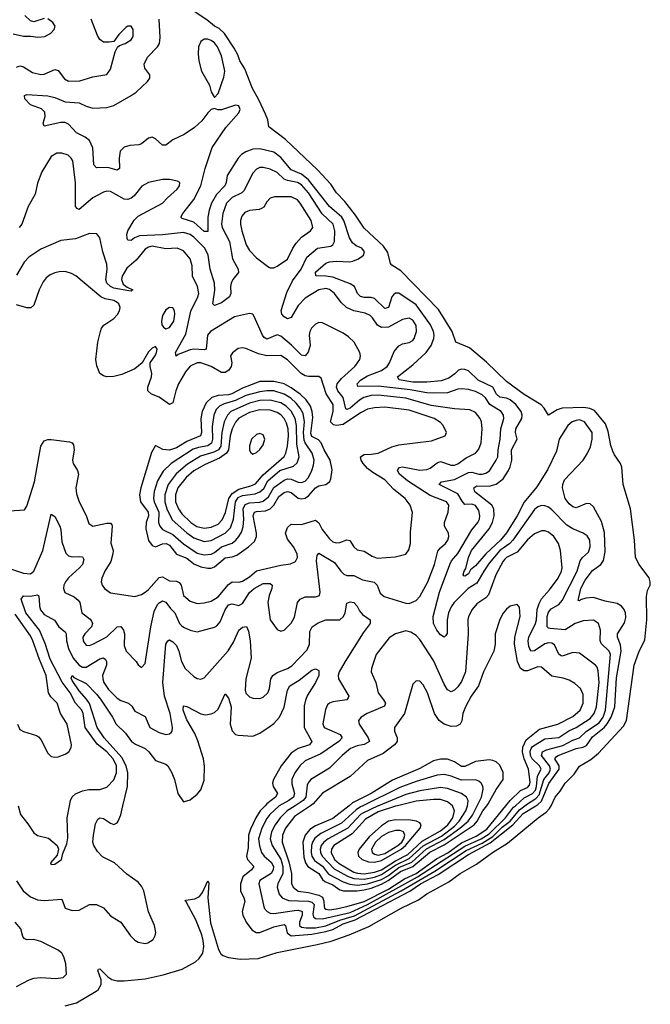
# Model space of a CAD drawing. Header units: inches. Extents: x 1550315 to 1685896, y 510706 to 640504.
# Tile 426 of 452: x 1682268 to 1685896, y 588856 to 594527. Entities that reach past the tile are written whole.
import ezdxf

# ---------------------------------------------------------------- set-up
doc = ezdxf.new("R2010")
doc.units = ezdxf.units.IN
doc.header["$MEASUREMENT"] = 0
doc.layers.add('B6588', color=7, linetype='Continuous')
doc.layers.add('B6589', color=7, linetype='Continuous')

msp = doc.modelspace()

# ---------------------------------------------------------------- linework, layer by layer
at = {"layer": 'B6588', "color": 5}
for points, elevation in [([(1682250, 589566.7), (1682287.9, 589510), (1682330, 589474.8), (1682370, 589458.6), (1682410, 589453.9), (1682510, 589461.5), (1682530.1, 589410.1), (1682570, 589397.2), (1682610, 589398.5), (1682670, 589431.9), (1682710, 589431.9), (1682750, 589410.8), (1682790, 589366.4), (1682850.3, 589330), (1682905.8, 589250), (1682930, 589225.2), (1682950, 589213.1), (1682990, 589205.5), (1683005.2, 589210), (1683036.9, 589230), (1683048.2, 589251.8), (1683051.1, 589270), (1683043.5, 589310), (1683009.2, 589389.2), (1682983.2, 589510), (1682970, 589537.3), (1682950, 589560.3), (1682885.3, 589605.3), (1682813.1, 589670), (1682745.7, 589705.7), (1682716.3, 589736.2), (1682694.6, 589770), (1682689.3, 589790), (1682692.2, 589830), (1682704.3, 589895.7), (1682717.7, 589922.3), (1682730, 589930.2), (1682750, 589925.8), (1682790, 589899), (1682810, 589891.8), (1682830, 589901.8), (1682835.3, 589910), (1682850, 589947), (1682862.5, 590000)], 320), ([(1682260.1, 590000), (1682273.1, 589950), (1682316, 589896), (1682350, 589843.1), (1682370, 589828.9), (1682433.6, 589813.6), (1682484, 589770), (1682491.3, 589750), (1682484.5, 589715.5), (1682446, 589670), (1682450, 589662), (1682470, 589664), (1682508.7, 589690), (1682516, 589724), (1682540.5, 589779.5), (1682544.9, 589815.1), (1682542, 589930), (1682554.4, 590000)], 340), ([(1682530, 588847.8), (1682595.2, 588864.8), (1682708.7, 588931.3), (1682719.6, 588940.4), (1682737.8, 588970), (1682736.7, 588996.7), (1682717.6, 589050), (1682721.4, 589058.5), (1682730, 589059.5), (1682775.3, 589015.3), (1682798.8, 588998.8), (1682830, 588990.5), (1682870, 588991.6), (1682990, 589003.6), (1683094.5, 589025.5), (1683202.2, 589057.8), (1683279.7, 589100.3), (1683300.9, 589119.1), (1683321.4, 589150), (1683327.6, 589190), (1683324.3, 589224.3), (1683316.2, 589256.2), (1683282.6, 589342.6), (1683226, 589446), (1683219.7, 589450), (1683223.6, 589456.4), (1683276.6, 589463.4), (1683302.3, 589477.7), (1683319.3, 589500.7), (1683350, 589567.7), (1683356.4, 589556.4), (1683350.1, 589470), (1683365.4, 589325.4), (1683411.9, 589171.9), (1683426.4, 589146.4), (1683437.1, 589137.1), (1683470, 589125.1), (1683536.1, 589116.1), (1683641, 589119), (1683750, 589155.4), (1683979.6, 589200.4), (1684059.4, 589220.6), (1684163.1, 589256.9), (1684276.6, 589303.4), (1684463.6, 589410), (1684562.7, 589457.3), (1684610, 589492.2), (1684737.6, 589562.4), (1684802.9, 589610), (1684896.1, 589663.9), (1684988.1, 589730), (1685075.1, 589784.9), (1685252, 589930), (1685297.7, 589962.3), (1685317.1, 589982.9), (1685325.6, 590000)], 280), ([(1683680.4, 590000), (1683651.5, 589970), (1683626.9, 589930), (1683596.1, 589863.9), (1683584.2, 589830), (1683583.1, 589756.9), (1683573, 589710), (1683579.8, 589690), (1683615.3, 589650), (1683601.7, 589630), (1683553, 589590), (1683538.8, 589550), (1683539.3, 589510), (1683558.5, 589470), (1683563.3, 589450), (1683548.3, 589390), (1683552, 589370), (1683571.5, 589330), (1683604.2, 589284.2), (1683629, 589269), (1683650, 589269.5), (1683730, 589302.9), (1683790, 589315.7), (1683798.2, 589310), (1683806.9, 589266.9), (1683830.6, 589250.6), (1683950, 589260.3), (1684030, 589275.2), (1684070, 589287.9), (1684130, 589319.6), (1684197.8, 589342.3), (1684512.5, 589507.5), (1684574.9, 589550), (1684676.4, 589603.6), (1684850, 589719.3), (1684974.5, 589785.5), (1685106.3, 589890), (1685165.4, 589954.6), (1685238.3, 590000)], 320), ([(1683761.8, 590000), (1683760.6, 589999.4), (1683706.7, 589950), (1683690, 589926.9), (1683661.6, 589870), (1683642.8, 589810), (1683648.2, 589768.2), (1683660.3, 589730), (1683674.8, 589710), (1683715.7, 589675.7), (1683728.8, 589650), (1683727.2, 589630), (1683715.4, 589610), (1683650.2, 589570), (1683644.4, 589550), (1683675.1, 589410), (1683691.5, 589390), (1683710, 589381.8), (1683730, 589379.9), (1683850, 589397), (1683870, 589398.3), (1683890, 589393), (1683893.7, 589390), (1683893.2, 589370), (1683877.7, 589330), (1683878.5, 589310), (1683890, 589301.1), (1683915.9, 589295.9), (1683970, 589296.6), (1684030, 589307.2), (1684110, 589341.5), (1684193.8, 589366.2), (1684463.1, 589510), (1684656.4, 589623.6), (1684837.6, 589742.4), (1684930, 589785), (1684990, 589822.9), (1685044.4, 589875.6), (1685090, 589910), (1685144.1, 589975.9), (1685175.1, 590000)], 340), ([(1683853.6, 590000), (1683807.2, 589970), (1683766.6, 589930), (1683737.7, 589890), (1683717.8, 589850), (1683710.1, 589810), (1683720.1, 589770), (1683771.4, 589691.4), (1683781.4, 589650), (1683781.7, 589610), (1683753.1, 589550), (1683749.6, 589530), (1683761.6, 589490), (1683779, 589470), (1683814.2, 589454.2), (1683930, 589450), (1683950, 589445.2), (1683962.8, 589430), (1683955.4, 589375.4), (1683959.6, 589359.7), (1683970, 589349.4), (1684010, 589347.8), (1684170, 589385.2), (1684270, 589431.6), (1684557, 589590), (1684830, 589767.5), (1684923.6, 589810), (1684970, 589837.9), (1685064.2, 589930), (1685110, 589991.1), (1685120, 590000)], 360), ([(1683941.7, 590000), (1683850, 589937.2), (1683797.6, 589870), (1683779.6, 589830), (1683779.3, 589790), (1683817.4, 589677.4), (1683831.2, 589610), (1683832.8, 589552.8), (1683842.3, 589530), (1683870, 589508.3), (1683930, 589499.6), (1683990, 589483.8), (1684010, 589473), (1684017.9, 589450), (1684019.4, 589419.4), (1684022.3, 589410), (1684030, 589404.4), (1684050, 589400.6), (1684090, 589406.2), (1684150, 589418.8), (1684250, 589448.7), (1684390, 589519.3), (1684481.7, 589578.3), (1684550.1, 589609.9), (1684666.2, 589693.8), (1684730.9, 589729.1), (1684810, 589785.2), (1684895, 589825), (1684955.9, 589864.1), (1685065.9, 590000)], 380), ([(1684163.7, 590000), (1684070, 589926.4), (1683970, 589884.3), (1683937.9, 589862.1), (1683910.4, 589830), (1683896.9, 589790), (1683902.9, 589702.9), (1683911.8, 589671.8), (1683925.3, 589650), (1683990, 589610.4), (1684010, 589575.7), (1684023.7, 589563.7), (1684070, 589543.3), (1684110, 589515.4), (1684130.5, 589510.5), (1684210, 589509.7), (1684250, 589514.7), (1684290, 589525.8), (1684350, 589547.9), (1684388.3, 589568.3), (1684459.4, 589620.6), (1684530.6, 589650), (1684628, 589732), (1684710, 589775.1), (1684883.3, 589890), (1684900.8, 589910), (1684932.4, 589970), (1684955.4, 590000)], 420), ([(1684243.2, 590000), (1684230, 589993.5), (1684204.1, 589975.9), (1684120.7, 589899.3), (1684000.3, 589839.7), (1683966.5, 589813.5), (1683952.4, 589790), (1683947, 589770), (1683945.5, 589730), (1683949.5, 589709.5), (1683964.7, 589684.7), (1684011.4, 589651.4), (1684045.7, 589605.7), (1684130, 589560.8), (1684168.1, 589548.1), (1684210, 589542.9), (1684270, 589549.7), (1684350, 589574.5), (1684390, 589597.5), (1684450, 589643.1), (1684524.8, 589675.2), (1684609, 589751), (1684710, 589804.7), (1684800.5, 589870), (1684847.9, 589910), (1684874, 589946), (1684900.3, 590000)], 440), ([(1684332.9, 590000), (1684330, 589998.8), (1684242.1, 589957.9), (1684230, 589949.9), (1684156.5, 589870), (1684043, 589810), (1684018.6, 589790), (1684003.6, 589770), (1683997.1, 589750), (1683998.3, 589730), (1684008.8, 589710), (1684076.9, 589636.9), (1684154.5, 589594.5), (1684190, 589581), (1684250, 589577.6), (1684310, 589588.6), (1684350, 589602.8), (1684430, 589658.1), (1684510, 589695.7), (1684590.3, 589769.7), (1684695, 589825), (1684770, 589882.9), (1684795.9, 589910), (1684835.2, 589970), (1684844.4, 590000)], 460), ([(1684442.5, 590000), (1684430, 589997), (1684330, 589965), (1684258.5, 589921.5), (1684181.9, 589838.1), (1684075.7, 589770), (1684062.8, 589750), (1684060.1, 589730), (1684080.4, 589690), (1684106.9, 589666.9), (1684190, 589618), (1684211.2, 589611.2), (1684250, 589608.5), (1684310, 589616.7), (1684350, 589631.5), (1684430, 589683.1), (1684501.2, 589718.8), (1684584, 589796), (1684690, 589854.8), (1684730.7, 589890), (1684761.1, 589930), (1684769.9, 589970), (1684759.2, 589999.2), (1684758.1, 590000)], 480), ([(1682250, 588958.6), (1682322.4, 588997.6), (1682350, 589007.1), (1682390, 589010.2), (1682475.6, 589004.4), (1682519, 589010), (1682538.4, 589030), (1682533.6, 589090), (1682522.6, 589130), (1682510.9, 589150), (1682490, 589168.4), (1682390, 589218.6), (1682350, 589228.5), (1682310, 589227.7), (1682294.4, 589234.4), (1682286.1, 589246.1), (1682274.7, 589290), (1682242.9, 589330)], 320)]:
    msp.add_lwpolyline(points, dxfattribs=dict(at, elevation=elevation))
for points, elevation in [([(1684430, 589918.1), (1684390, 589910.9), (1684350, 589883.9), (1684279.5, 589820.5), (1684221, 589750), (1684213.4, 589730), (1684218.3, 589710), (1684238.3, 589690), (1684276, 589676), (1684310, 589674.2), (1684350, 589684.8), (1684463.8, 589750), (1684488.6, 589770), (1684572.9, 589870), (1684578, 589890), (1684570, 589901), (1684551.6, 589911.6), (1684516.1, 589916.1)], 520), ([(1684430, 589857.6), (1684390, 589846.2), (1684350, 589822.2), (1684315.9, 589790), (1684293.3, 589750), (1684296.8, 589730), (1684310, 589720.3), (1684330, 589716), (1684370, 589725.5), (1684443.2, 589770), (1684466.1, 589790), (1684478.7, 589810), (1684484.6, 589830), (1684475.9, 589850), (1684456.6, 589856.6)], 540)]:
    msp.add_lwpolyline(points, close=True, dxfattribs=dict(at, elevation=elevation))
at = {"layer": 'B6589', "color": 5}
for points, elevation in [([(1685325.6, 590000), (1685350, 590049.5), (1685377.2, 590082.7), (1685406.4, 590130), (1685457.5, 590182.5), (1685490, 590227), (1685553.7, 590266.3), (1685597.6, 590302.4), (1685741.7, 590458.3), (1685760.3, 590490), (1685804.3, 590810), (1685830, 590883.5), (1685865.5, 590954.5), (1685876.1, 591070), (1685874.8, 591205.2), (1685880.6, 591239.4), (1685895.1, 591270), (1685896.3, 591290), (1685890, 591312.3), (1685830, 591391.8), (1685810.8, 591430.8), (1685804.9, 591530), (1685782.4, 591710), (1685740.7, 591850), (1685732.6, 591950), (1685724.7, 591970), (1685690, 592019.7), (1685680.8, 592040.8), (1685670, 592073.6), (1685654.7, 592154.7), (1685638.6, 592198.6), (1685576.3, 592276.3), (1685547.8, 592287.8), (1685513.9, 592293.9), (1685390, 592289.3), (1685360, 592280), (1685310, 592249.7), (1685285.4, 592290), (1685268.1, 592308.1), (1685170, 592369), (1685070, 592442.2), (1684954.7, 592554.7), (1684857.1, 592637.1), (1684777.4, 592670), (1684757.3, 592730), (1684678.3, 592858.3), (1684460.8, 593080.8), (1684410, 593113.2), (1684402.5, 593122.5), (1684385.4, 593185.4), (1684362.2, 593222.3), (1684250, 593326.9), (1684200.8, 593400.8), (1684139, 593479), (1684091.4, 593530), (1684058.5, 593578.5), (1683981.5, 593661.5), (1683797.3, 593837.3), (1683701.4, 593910), (1683696, 593950), (1683682.8, 593982.8), (1683645.1, 594065.1), (1683607.6, 594130), (1683563.3, 594243.3), (1683535.1, 594290), (1683523.7, 594323.7), (1683502.5, 594362.5), (1683447.4, 594447.4), (1683416.1, 594476.1), (1683388.9, 594490), (1683345.6, 594525.6), (1683250, 594589.2)], 280), ([(1682230, 594444.9), (1682290, 594431.5), (1682332.2, 594432.2), (1682373.1, 594426.9), (1682413.2, 594430), (1682446.6, 594450), (1682466.6, 594470), (1682472, 594490), (1682459.3, 594510), (1682430, 594531.5)], 360), ([(1682250, 594253.2), (1682270, 594261.5), (1682290, 594256), (1682342.5, 594222.5), (1682390, 594210.9), (1682410, 594212.7), (1682470, 594239.3), (1682490, 594234), (1682525.2, 594185.2), (1682550, 594171.9), (1682614.4, 594174.4), (1682690, 594197.6), (1682770, 594210.7), (1682790, 594241), (1682818, 594342), (1682831.3, 594368.7), (1682841.6, 594378.4), (1682876, 594390), (1682909.4, 594410), (1682920.5, 594430), (1682920.9, 594470), (1682910, 594489), (1682890, 594489.2), (1682878.5, 594481.5), (1682838.8, 594441.2), (1682810, 594402), (1682783.5, 594396.5), (1682750, 594398), (1682730, 594413.2), (1682716.1, 594436.1), (1682678.8, 594530)], 340), ([(1685238.3, 590000), (1685250, 590007.3), (1685270, 590025.3), (1685312.1, 590127.9), (1685372.7, 590210), (1685371.4, 590230), (1685347.6, 590270), (1685357.1, 590282.9), (1685365.7, 590290), (1685470, 590328.6), (1685510, 590336.5), (1685530, 590346.8), (1685563.6, 590396.4), (1685631.4, 590450), (1685649, 590471), (1685671.2, 590510), (1685692.7, 590570), (1685702.9, 590737.1), (1685728.9, 590890), (1685725.7, 590925.7), (1685707.2, 590970), (1685708.2, 590990), (1685747.7, 591052.3), (1685755.4, 591084.6), (1685754.5, 591110), (1685746.9, 591130), (1685730.5, 591150), (1685705, 591165), (1685637.2, 591177.2), (1685570, 591198.6), (1685524.8, 591195.2), (1685494.6, 591185.4), (1685490, 591178.9), (1685482.2, 591182.2), (1685495.9, 591250), (1685521.6, 591298.4), (1685564.7, 591355.3), (1685610.9, 591389.1), (1685627.2, 591412.8), (1685637.1, 591462.9), (1685633.7, 591573.7), (1685616.2, 591636.2), (1685570, 591722), (1685550, 591738), (1685530, 591740.3), (1685470, 591715.4), (1685450, 591721), (1685430, 591737.5), (1685407.1, 591770), (1685391, 591830), (1685392.3, 591850), (1685403.7, 591876.3), (1685509.9, 591990), (1685533.8, 592026.2), (1685552.5, 592067.5), (1685562.1, 592110), (1685561, 592150), (1685517.2, 592210), (1685490, 592222.4), (1685470, 592219), (1685447.1, 592210), (1685422.3, 592190), (1685371.9, 592110), (1685357.3, 592042.7), (1685305.1, 591934.9), (1685242.9, 591837.1), (1685170, 591748.3), (1685129.5, 591670), (1685070, 591571.6), (1685035, 591530), (1684949.5, 591450.5), (1684890, 591381.5), (1684861.8, 591358.2), (1684850, 591335.1), (1684830, 591321.8), (1684824.1, 591324.1), (1684820.4, 591330), (1684825.2, 591350), (1684834.7, 591365.3), (1684850.7, 591430), (1684868.4, 591470), (1684970, 591595), (1684989.3, 591630), (1684997.9, 591670), (1684995.3, 591710), (1684984.5, 591730), (1684887, 591807), (1684880.2, 591830), (1684898.6, 591841.4), (1684970, 591840.1), (1685010, 591851.7), (1685050, 591881.6), (1685079.7, 591930), (1685090, 591951.3), (1685099.8, 591990), (1685098.7, 592050), (1685131.3, 592110), (1685120.8, 592150), (1685122, 592170), (1685157.9, 592230), (1685159.3, 592250), (1685153.4, 592270), (1685122.2, 592310), (1685090, 592337.5), (1685070, 592346.9), (1685030, 592352), (1685010.7, 592370.7), (1684989.9, 592410), (1684906.8, 592450), (1684850, 592504), (1684830, 592513), (1684810, 592514.3), (1684792.1, 592507.9), (1684772.7, 592487.3), (1684737.6, 592462.4), (1684693, 592447), (1684610, 592439.8), (1684530, 592438.8), (1684451.9, 592451.9), (1684442.9, 592470), (1684530, 592539.9), (1684607.8, 592610), (1684636.1, 592650), (1684651.6, 592690), (1684652.8, 592710), (1684649.9, 592730), (1684630.9, 592770), (1684550, 592883.9), (1684450, 592951.1), (1684430, 592952), (1684418.5, 592941.5), (1684409.5, 592930.5), (1684390.3, 592869.7), (1684370, 592863.1), (1684310, 592920.1), (1684290, 592926.3), (1684250, 592926.7), (1684230, 592931.9), (1684212.3, 592950), (1684194.8, 592990), (1684170, 593004.7), (1684070, 593042.9), (1684030, 593049.4), (1683971.2, 593051.2), (1683970, 593072.9), (1684030, 593125.1), (1684050, 593132.2), (1684090, 593135.5), (1684168.5, 593131.5), (1684184.4, 593135.6), (1684216.8, 593150), (1684246.8, 593170), (1684252.6, 593190), (1684236.5, 593210), (1684204.8, 593224.8), (1684182.4, 593242.4), (1684165.3, 593270), (1684133.6, 593370), (1684121.3, 593390), (1684050.8, 593450.8), (1683930, 593604), (1683890, 593636.1), (1683830, 593661.5), (1683770, 593733.1), (1683730, 593763.4), (1683650, 593782.1), (1683610, 593780.1), (1683570, 593765.8), (1683544.8, 593750), (1683525.2, 593730), (1683461.1, 593630), (1683455.9, 593590), (1683447.9, 593570), (1683399.7, 593520.3), (1683372, 593470), (1683358.4, 593430), (1683351.2, 593390), (1683350, 593307.6), (1683330, 593306.4), (1683270, 593360.6), (1683202.5, 593382.5), (1683196, 593390), (1683207, 593410), (1683269.7, 593490.3), (1683310.4, 593569.6), (1683336.3, 593670), (1683375.7, 593790), (1683454.9, 593905.1), (1683529.7, 593990), (1683536.8, 594010), (1683529.4, 594030), (1683510, 594034.7), (1683430, 594008.1), (1683407.8, 594007.8), (1683390, 594014.5), (1683370, 594009.6), (1683350, 593989.7), (1683316.5, 593943.5), (1683274.8, 593905.2), (1683213.8, 593866.2), (1683150, 593835), (1683110, 593803.8), (1683090, 593803.1), (1683050, 593840.5), (1683030, 593850.9), (1683010, 593844.8), (1682970, 593811.9), (1682954.6, 593805.4), (1682901.4, 593801.4), (1682870, 593791.8), (1682847.3, 593770), (1682840.5, 593730), (1682842, 593670), (1682830, 593661), (1682775, 593675), (1682710, 593672.7), (1682695.4, 593690), (1682689, 593789), (1682669, 593830), (1682644.4, 593850), (1682595.7, 593875.7), (1682550, 593925), (1682530, 593934.4), (1682505, 593935), (1682410, 593913.3), (1682402.6, 593930), (1682415.4, 593970), (1682413.7, 593993.7), (1682393.3, 594013.3), (1682330, 594035.9), (1682298.7, 594070), (1682296.2, 594090), (1682310, 594096.5), (1682430, 594087.8), (1682470, 594078.6), (1682530, 594054), (1682610, 594047.2), (1682650, 594028.5), (1682690, 594018), (1682770, 594021.2), (1682810, 594031.7), (1682910, 594090.1), (1682938, 594110), (1683003.5, 594170), (1683016.8, 594190), (1683017.6, 594210), (1682988.1, 594248.1), (1682985.4, 594270), (1683004.5, 594310), (1683062, 594370), (1683073.1, 594390), (1683075.9, 594424.1), (1683071.1, 594530)], 320), ([(1682410, 594532.8), (1682350, 594514), (1682330, 594519.6), (1682297.4, 594550)], 360), ([(1685175.1, 590000), (1685190, 590011.6), (1685238.6, 590041.4), (1685257.1, 590062.9), (1685283.3, 590150), (1685315.5, 590190), (1685322.2, 590210), (1685317.4, 590230), (1685270.3, 590290), (1685275.8, 590310), (1685298.9, 590321.1), (1685393.2, 590346.8), (1685450, 590378), (1685490, 590391.2), (1685530.3, 590430), (1685602, 590478), (1685624.3, 590510), (1685639.3, 590550), (1685667.7, 590870), (1685660.5, 590890), (1685613.6, 590933.6), (1685608.1, 590951.9), (1685609.8, 591010), (1685597.7, 591050), (1685570, 591068.4), (1685510, 591064.8), (1685463.6, 591050), (1685406.7, 591013.3), (1685320.5, 591020.5), (1685310, 591022.8), (1685303.2, 591030), (1685302.9, 591090), (1685310, 591114.3), (1685326.1, 591133.9), (1685370, 591159.3), (1685390, 591181.2), (1685475.7, 591350), (1685492, 591410), (1685505.7, 591430), (1685539.9, 591460.1), (1685551.4, 591491.4), (1685548.2, 591530), (1685534.1, 591554.1), (1685509.9, 591569.9), (1685450, 591594.9), (1685416.5, 591616.5), (1685330, 591703.7), (1685310, 591718.6), (1685290, 591727.4), (1685270, 591729.1), (1685250, 591721.3), (1685230, 591705.8), (1685106.1, 591530), (1685087.5, 591510), (1685030, 591469), (1684970, 591396.4), (1684938, 591350), (1684899.2, 591280.8), (1684849.1, 591250), (1684767.7, 591170), (1684750, 591145.5), (1684734.9, 591110), (1684727.2, 591070), (1684727.8, 590992.3), (1684720.7, 590979.3), (1684710, 590971.5), (1684690, 590983.5), (1684667.9, 591010), (1684648.7, 591050), (1684646.5, 591090), (1684684.4, 591230), (1684742.2, 591390), (1684751.7, 591410), (1684790, 591451.5), (1684870, 591589.4), (1684905, 591630), (1684914.4, 591650), (1684916.2, 591670), (1684910, 591699.1), (1684890, 591729.1), (1684870, 591736.4), (1684830, 591734.9), (1684813.3, 591753.3), (1684790, 591796.7), (1684681.1, 591850), (1684694.5, 591865.5), (1684770, 591878.3), (1684850, 591918.1), (1684870, 591920.8), (1684910, 591908.9), (1684930, 591908.8), (1684950, 591914.4), (1684970.6, 591929.4), (1685010.5, 591990), (1685018.7, 592010), (1685021.5, 592050), (1685033.4, 592110), (1685036.3, 592170), (1685054.1, 592230), (1685051.9, 592250), (1685037.8, 592270), (1684974, 592310), (1684948.3, 592348.3), (1684930, 592366.5), (1684890, 592384.8), (1684850, 592396.6), (1684810, 592401.3), (1684790, 592399), (1684730, 592377), (1684650, 592375.2), (1684610, 592378.1), (1684515.5, 592395.5), (1684330, 592416), (1684214.5, 592414.5), (1684209, 592430), (1684230, 592451.6), (1684270, 592475), (1684350, 592506.8), (1684382, 592530), (1684395.2, 592550), (1684423.3, 592616.7), (1684450, 592648.9), (1684470, 592659.6), (1684510, 592666.9), (1684530, 592678.9), (1684538.7, 592690), (1684552.2, 592730), (1684550, 592765.2), (1684530, 592796.8), (1684510, 592807.4), (1684470, 592799.8), (1684390, 592756.8), (1684350, 592754.5), (1684326.7, 592766.7), (1684298.8, 592810), (1684283.8, 592823.8), (1684255.6, 592835.6), (1684190, 592850.4), (1684149.5, 592869.5), (1684117.1, 592897), (1684079, 592950), (1684050, 592972.3), (1684030, 592978.7), (1683990, 592971.5), (1683910, 592922.3), (1683870, 592880.9), (1683830, 592811.1), (1683810, 592804.8), (1683790, 592816), (1683776.8, 592830), (1683772.1, 592852.1), (1683804.5, 592955.5), (1683838.1, 593021.9), (1683888.6, 593090), (1683920.8, 593159.2), (1683982, 593210), (1684058.3, 593221.7), (1684070.7, 593230), (1684079.2, 593250), (1684081, 593310), (1684070.9, 593350), (1684008.2, 593408.2), (1683929.5, 593530), (1683890, 593574.9), (1683866.2, 593590), (1683810, 593599.9), (1683790, 593608.3), (1683750, 593645.7), (1683710, 593665.8), (1683670, 593676.3), (1683650, 593675.2), (1683630, 593666.2), (1683610, 593643.5), (1683558.5, 593541.5), (1683546.2, 593530), (1683490, 593502), (1683457.7, 593470), (1683436.6, 593410), (1683428.7, 593350), (1683433.7, 593330), (1683475.1, 593250), (1683493.5, 593150), (1683524.8, 593090), (1683526.6, 593070), (1683494.6, 593030), (1683484.1, 593010), (1683480.5, 592990), (1683482.6, 592950), (1683475.3, 592930), (1683430, 592896.1), (1683390, 592880.4), (1683379.7, 592890), (1683390.4, 592969.6), (1683389.9, 593009.9), (1683365.1, 593090), (1683352.9, 593170), (1683332.6, 593210), (1683270, 593274.8), (1683249.8, 593290), (1683210, 593301.4), (1683090, 593288.4), (1682957.9, 593282.1), (1682928.8, 593271.2), (1682910, 593254.3), (1682890, 593257), (1682886.5, 593266.5), (1682885.2, 593290), (1682890.6, 593310), (1682927.1, 593373), (1682950, 593394.3), (1683090.3, 593469.7), (1683118.4, 593501.6), (1683174, 593550), (1683187, 593570), (1683189.2, 593589.2), (1683176.9, 593596.9), (1683130, 593606.3), (1683090, 593607.1), (1683010, 593589.8), (1682971.8, 593568.2), (1682927.4, 593512.6), (1682910, 593498), (1682890, 593490.7), (1682870, 593493), (1682790, 593537.1), (1682770, 593538.2), (1682750, 593532.8), (1682690, 593500.9), (1682610, 593433.5), (1682598.8, 593438.8), (1682589.9, 593449.9), (1682590, 593588), (1682573.7, 593713.7), (1682565.1, 593730), (1682546.8, 593746.8), (1682510, 593758.5), (1682482.6, 593757.4), (1682450, 593738), (1682395.8, 593650), (1682370, 593584.5), (1682357.9, 593522.1), (1682316.6, 593450), (1682280.2, 593350), (1682265.7, 593330)], 340), ([(1682210, 591366.1), (1682290, 591338.6), (1682330, 591334.6), (1682350, 591350.3), (1682400.8, 591470), (1682450, 591679.1), (1682470, 591666.4), (1682500.2, 591610), (1682505.5, 591590), (1682510, 591519.1), (1682534.6, 591454.6), (1682550, 591438.9), (1682570, 591432.5), (1682610, 591435.8), (1682630, 591432.6), (1682637.6, 591417.6), (1682629.3, 591390), (1682613, 591370), (1682550, 591313), (1682531.2, 591290), (1682521.6, 591270), (1682519.6, 591250), (1682528.4, 591228.4), (1682582.5, 591202.5), (1682604.5, 591184.5), (1682613.4, 591170), (1682625.6, 591110), (1682674.4, 591074.4), (1682682.3, 591062.3), (1682686.4, 591050), (1682681.2, 591030), (1682642.6, 590990), (1682632.3, 590970), (1682633.4, 590950), (1682639.3, 590939.3), (1682650, 590924.9), (1682670, 590922.9), (1682690, 590929.4), (1682770, 590972.8), (1682830, 591030.2), (1682850, 591032.2), (1682865.9, 591010), (1682872.2, 590990), (1682870, 590922), (1682880.8, 590890), (1682938, 590830), (1682950, 590810.8), (1682970, 590796), (1682990, 590818), (1683022, 591030), (1683042.1, 591117.9), (1683061.7, 591158.3), (1683070, 591168.7), (1683090, 591179.8), (1683110, 591172), (1683135.5, 591135.5), (1683160.5, 591110), (1683187.9, 591050), (1683198.6, 591038.6), (1683210, 591028.9), (1683250, 591010.1), (1683290, 591000.7), (1683390, 591029), (1683403.5, 591036.5), (1683421.2, 591058.8), (1683450, 591128), (1683470, 591155.9), (1683490, 591162), (1683530, 591153.1), (1683550, 591164.8), (1683590, 591227.3), (1683616.8, 591250), (1683670, 591280.4), (1683710, 591278.9), (1683720.2, 591270), (1683719.8, 591250), (1683702.8, 591210), (1683696.6, 591170), (1683709, 591070), (1683750, 591015.5), (1683770, 591005.5), (1683790, 591010.4), (1683830, 591050.3), (1683850, 591084.9), (1683867.2, 591170), (1683881.6, 591190), (1683910, 591202.3), (1683970, 591202.3), (1683993.3, 591210), (1683998, 591230), (1683975.9, 591410), (1683979.8, 591440.2), (1683990, 591455.2), (1684080.1, 591400.1), (1684115, 591350), (1684133.1, 591333.1), (1684150, 591325.5), (1684190, 591325.3), (1684240.4, 591300.4), (1684307.7, 591287.7), (1684324.1, 591270), (1684343, 591223), (1684365.3, 591205.3), (1684490, 591165.5), (1684510, 591164.4), (1684550, 591182), (1684570, 591204.6), (1684616.6, 591290), (1684655.6, 591390), (1684674.7, 591465.3), (1684690, 591485.3), (1684718.9, 591510), (1684732.2, 591530), (1684737.8, 591550), (1684734.7, 591570), (1684711.8, 591610), (1684711.6, 591630), (1684733.3, 591690), (1684737.6, 591730), (1684724.7, 591750), (1684630, 591786.2), (1684499, 591870), (1684452.9, 591910), (1684441.6, 591930), (1684443.4, 591936.6), (1684452.6, 591947.4), (1684470, 591950.7), (1684570, 591933.2), (1684610, 591935.3), (1684630, 591943.3), (1684670, 591974.5), (1684690, 591981.5), (1684750, 591961.5), (1684770, 591961.8), (1684790, 591968.5), (1684836.6, 592003.4), (1684890, 592030.2), (1684910, 592053.4), (1684924.1, 592090), (1684929.9, 592169.9), (1684925.8, 592210), (1684918.5, 592230), (1684890, 592265.3), (1684859, 592279), (1684770, 592286.2), (1684635.1, 592304.9), (1684490, 592346.6), (1684330, 592364.6), (1684290, 592361.8), (1684249.1, 592350.9), (1684223.8, 592336.2), (1684170, 592288.5), (1684150, 592282.6), (1684145.6, 592285.6), (1684128.9, 592350), (1684099, 592390), (1684090.8, 592410), (1684095.6, 592430), (1684119, 592461), (1684196.2, 592530), (1684212.7, 592550), (1684224.8, 592570), (1684228.8, 592590), (1684225.8, 592610), (1684191.9, 592670), (1684160.7, 592700.7), (1684130, 592721.4), (1684010, 592780.7), (1683990, 592782.5), (1683970, 592773.6), (1683947.5, 592750), (1683936.9, 592730), (1683933, 592710), (1683939.8, 592650), (1683927.9, 592612.1), (1683910, 592590.8), (1683890, 592594.3), (1683832.5, 592652.5), (1683770, 592705), (1683750, 592711.1), (1683690, 592687.7), (1683675.5, 592695.5), (1683665.2, 592710), (1683618, 592818), (1683609.8, 592829.8), (1683590, 592834.8), (1683503.7, 592816.3), (1683365.4, 592730), (1683348.3, 592710), (1683341.7, 592630), (1683330, 592625.8), (1683270.8, 592629.2), (1683250, 592625.5), (1683180.8, 592599.2), (1683168.4, 592588.4), (1683164.4, 592610), (1683224.6, 592715.4), (1683252.9, 592847.1), (1683294.1, 592930), (1683299.5, 592950), (1683292.2, 592990), (1683262.6, 593050), (1683261.2, 593110), (1683249.9, 593149.9), (1683210, 593194.8), (1683175.1, 593210), (1683110, 593206.3), (1683030, 593221.8), (1683010, 593217), (1682990, 593204.5), (1682938.3, 593141.7), (1682883.8, 593096.2), (1682857.2, 593050), (1682854.7, 593030), (1682862.7, 593002.7), (1682885.8, 592985.8), (1682919.1, 592970), (1682910, 592963.6), (1682895.8, 592964.2), (1682810, 592980.4), (1682790, 592989.4), (1682770.5, 593010), (1682764.7, 593030), (1682771.4, 593090), (1682770, 593118), (1682747.3, 593190), (1682729.8, 593269.8), (1682713, 593293), (1682670, 593294.6), (1682590, 593264.8), (1682504.7, 593255.3), (1682390, 593205.6), (1682321.6, 593158.4), (1682295, 593130), (1682250, 593054.7)], 360), ([(1682210, 591698.5), (1682296.2, 591703.8), (1682310, 591724.7), (1682354, 591866), (1682390, 592070.5), (1682410, 592101.3), (1682430, 592108.9), (1682450, 592109.1), (1682554.7, 592094.7), (1682570.2, 592090.2), (1682578, 592078), (1682581.3, 592050), (1682571.2, 591990), (1682576.5, 591970), (1682601.3, 591930), (1682606.4, 591910), (1682591, 591830), (1682595.2, 591795.2), (1682611.3, 591750), (1682650.9, 591670.9), (1682665.5, 591625.5), (1682690, 591609.3), (1682770, 591627.3), (1682790, 591627.6), (1682798.3, 591618.3), (1682801, 591610), (1682792.3, 591512.3), (1682805.6, 591470), (1682805.1, 591450), (1682793.1, 591406.9), (1682758.2, 591350), (1682740.3, 591310), (1682736.9, 591290), (1682742.3, 591270), (1682755.3, 591250), (1682790, 591225.2), (1682930, 591204.7), (1682970, 591217.2), (1682990, 591229.3), (1683010, 591245.4), (1683070, 591315), (1683090, 591317.9), (1683130, 591294.2), (1683170, 591293.8), (1683185.9, 591285.9), (1683196.8, 591270), (1683210.1, 591210.1), (1683250, 591178.4), (1683290, 591164.8), (1683330, 591167.6), (1683370, 591177.8), (1683410, 591202), (1683470, 591273.7), (1683490, 591288.6), (1683530, 591286.8), (1683550, 591293.6), (1683590, 591318.1), (1683630, 591353.3), (1683770, 591385.8), (1683827, 591393), (1683854.6, 591405.4), (1683866.2, 591430), (1683864.1, 591450), (1683843.2, 591490), (1683810, 591534), (1683797.8, 591570), (1683810, 591601.5), (1683830, 591622), (1683890, 591618.9), (1683970, 591645), (1683988.6, 591628.6), (1684009.5, 591590), (1684050, 591536.5), (1684070, 591520.1), (1684090, 591513), (1684110, 591515.1), (1684150, 591531.8), (1684167.1, 591527.1), (1684190.7, 591490.7), (1684210, 591474), (1684250, 591465), (1684296.9, 591436.9), (1684325.9, 591425.9), (1684427.6, 591432.4), (1684490, 591448.5), (1684507.4, 591472.6), (1684517.7, 591510), (1684517.2, 591577.2), (1684528.9, 591688.9), (1684515.5, 591730), (1684485.6, 591770), (1684420.3, 591820.3), (1684370, 591875.9), (1684299.3, 591919.3), (1684270, 591942.5), (1684244.7, 591970), (1684232.7, 591990), (1684228.2, 592010), (1684250, 592023), (1684290, 592023.8), (1684330, 592030.6), (1684410, 592067.5), (1684450, 592078.3), (1684638, 592102), (1684716, 592130), (1684723, 592150), (1684704.5, 592190), (1684690, 592207.1), (1684652, 592230), (1684510, 592277.4), (1684370, 592294.5), (1684310, 592292), (1684270, 592282.7), (1684230, 592262), (1684130, 592195.2), (1684090.8, 592189.2), (1684074.1, 592194.1), (1684057.1, 592210), (1684072.7, 592270), (1684071.8, 592310), (1684032.2, 592372.2), (1684002.3, 592462.3), (1683990, 592471.6), (1683930, 592471.8), (1683910, 592476.5), (1683887.4, 592490), (1683810, 592568.2), (1683770, 592592.7), (1683690, 592589.9), (1683642.6, 592602.6), (1683570, 592633.8), (1683550, 592637.3), (1683526.2, 592633.8), (1683492, 592608), (1683482, 592590), (1683488.4, 592550), (1683485.6, 592530), (1683471.3, 592508.7), (1683450, 592495.6), (1683430, 592495.6), (1683370, 592529.5), (1683310.1, 592549.9), (1683290, 592549.9), (1683250, 592531.9), (1683221.6, 592498.4), (1683181.6, 592430), (1683166.6, 592390), (1683150, 592319.7), (1683130, 592309.9), (1683070, 592351.9), (1683026.9, 592370), (1683005.6, 592390), (1683005.3, 592410), (1683027.3, 592470), (1683028.9, 592490), (1683019.2, 592530), (1683018.9, 592550), (1683050, 592594.9), (1683055.4, 592610), (1683058.5, 592630), (1683050, 592645.1), (1683030, 592635.8), (1683010, 592613), (1682973.4, 592550), (1682930, 592516.2), (1682855.8, 592484.2), (1682810, 592471.6), (1682769.6, 592469.6), (1682750, 592475.1), (1682729.7, 592489.7), (1682712.5, 592532.5), (1682706.6, 592570), (1682718.2, 592670), (1682732.9, 592730), (1682739.4, 592750), (1682752.1, 592767.9), (1682810, 592805.4), (1682831.9, 592828.1), (1682843.5, 592850), (1682846.4, 592870), (1682838.4, 592890), (1682830, 592898), (1682810, 592908.6), (1682759.6, 592919.6), (1682734.6, 592930), (1682590.6, 593050.6), (1682565.8, 593065.8), (1682530, 593076.5), (1682495.5, 593075.5), (1682470, 593069), (1682443, 593057), (1682420.2, 593039.8), (1682402.8, 593017.2), (1682380.5, 592970), (1682350, 592883), (1682333.3, 592866.7), (1682310, 592866.9), (1682250, 592883.6)], 380), ([(1685120, 590000), (1685170, 590044.4), (1685219.6, 590070), (1685236.3, 590090), (1685242.2, 590110), (1685247.6, 590170), (1685268.3, 590210), (1685258.2, 590230), (1685217.7, 590270), (1685207.7, 590290), (1685206.1, 590313.9), (1685210.3, 590330), (1685219.2, 590340.8), (1685290, 590385.3), (1685370, 590392), (1685428.1, 590431.9), (1685470, 590449.4), (1685550, 590503), (1685573.4, 590530), (1685587.5, 590570), (1685602.1, 590710), (1685596.2, 590776.2), (1685590, 590797.3), (1685580.7, 590810), (1685490, 590877.7), (1685450, 590881.6), (1685390, 590861), (1685383.5, 590863.5), (1685370, 590872.4), (1685345.7, 590925.7), (1685330, 590936.2), (1685310, 590937.3), (1685290, 590932), (1685230, 590892.7), (1685210, 590890.7), (1685196.7, 590916.7), (1685193.8, 590950), (1685198.1, 590970), (1685235.7, 591050), (1685241.4, 591070), (1685245.7, 591130), (1685256.2, 591163.8), (1685270, 591190.8), (1685317.4, 591242.6), (1685365.4, 591310), (1685385.6, 591350), (1685389.9, 591370), (1685379.6, 591470), (1685369.2, 591510), (1685341.3, 591550), (1685310, 591575.9), (1685290, 591583), (1685270, 591583.4), (1685230, 591565.7), (1685190, 591531.5), (1685130, 591460.4), (1685070, 591429.4), (1685060.1, 591419.9), (1685050, 591408.4), (1685008.3, 591330), (1684965.5, 591214.5), (1684950, 591196.5), (1684898.2, 591161.8), (1684871.3, 591130), (1684851.3, 591090), (1684846.7, 591070), (1684848.8, 590988.8), (1684832.7, 590770), (1684810, 590715.6), (1684790, 590684.2), (1684770, 590664.5), (1684750, 590656), (1684730, 590666.9), (1684710, 590699.7), (1684650, 590836.8), (1684570, 590956.4), (1684550, 590979.8), (1684519.6, 590999.6), (1684490, 591007.3), (1684430, 590989.8), (1684393.7, 590966.3), (1684318.3, 590870), (1684292.3, 590790), (1684291.3, 590770), (1684318.2, 590710), (1684330.2, 590650), (1684362, 590610), (1684372.3, 590590), (1684367.7, 590572.3), (1684267.4, 590530), (1684233.4, 590510), (1684217.4, 590490), (1684221.3, 590470), (1684274, 590390), (1684281.2, 590370), (1684250, 590352.7), (1684210, 590345.5), (1684171.7, 590330), (1684123.9, 590290), (1684050, 590215.7), (1683944.3, 590150), (1683928.2, 590131.8), (1683922.4, 590117.6), (1683913.7, 590050), (1683899.9, 590030), (1683853.6, 590000)], 360), ([(1682554.4, 590000), (1682559.8, 590030), (1682569.9, 590050.2), (1682590, 590067.6), (1682630, 590086.5), (1682666.7, 590093.3), (1682730, 590093), (1682770, 590107.1), (1682810, 590149.2), (1682824.7, 590190), (1682825.2, 590230), (1682806.8, 590270), (1682770, 590310.3), (1682715, 590355), (1682644.9, 590450), (1682633.6, 590530), (1682626.3, 590550), (1682589.9, 590590), (1682559.2, 590650), (1682512.1, 590712.1), (1682444.2, 590844.2), (1682415, 590935), (1682382.1, 591010), (1682304.5, 591110), (1682276.8, 591190), (1682290, 591209.2), (1682330, 591206), (1682370, 591213.4), (1682375.6, 591210), (1682380.8, 591190), (1682382, 591150), (1682388.5, 591128.5), (1682410, 591101.3), (1682468.4, 591068.4), (1682492.8, 591030), (1682530, 591001.3), (1682536, 590990), (1682537.3, 590950), (1682550, 590905.8), (1682576.6, 590850), (1682610, 590809.6), (1682630, 590797.9), (1682650, 590798.3), (1682730, 590846.1), (1682750, 590851.5), (1682762.7, 590842.7), (1682768.7, 590830), (1682768.4, 590810), (1682745.5, 590750), (1682746.3, 590730), (1682753.1, 590710), (1682779.5, 590670), (1682830, 590619), (1682850, 590606.1), (1682894.9, 590590), (1682913.3, 590573.3), (1682930, 590545.2), (1682990, 590514.3), (1683016.5, 590450), (1683070, 590422.4), (1683110, 590410.3), (1683130, 590414.4), (1683138.9, 590421.1), (1683145.6, 590430), (1683147.1, 590450), (1683134.1, 590530), (1683101.2, 590630), (1683092.7, 590710), (1683108.9, 590931.1), (1683120.7, 590950), (1683130, 590954.7), (1683150, 590942.9), (1683170, 590922.4), (1683184.4, 590890), (1683199.2, 590830), (1683220.2, 590790), (1683270, 590744.9), (1683290, 590732.2), (1683310, 590728.5), (1683330, 590735.8), (1683468.1, 590891.9), (1683497.7, 590942.3), (1683530, 591011.4), (1683550, 591029.1), (1683572.7, 591032.7), (1683584.2, 591004.2), (1683593.8, 590950), (1683600.7, 590850), (1683569.3, 590730), (1683565.8, 590665.8), (1683570, 590648.4), (1683590, 590626.7), (1683610, 590618.6), (1683650, 590616.9), (1683670, 590624.4), (1683695.5, 590650), (1683705.3, 590674.7), (1683713.4, 590730), (1683724.7, 590750), (1683750, 590767.4), (1683809.8, 590790), (1683834.4, 590805.6), (1683922.4, 590897.6), (1683936.3, 590930), (1683937.6, 591002.4), (1683950.8, 591030), (1683986.2, 591053.8), (1684030, 591069.5), (1684110, 591070.2), (1684130.8, 591090), (1684140.8, 591110), (1684150, 591166.8), (1684170, 591174.6), (1684190, 591170.2), (1684210, 591148.4), (1684222.4, 591122.4), (1684240.9, 591100.9), (1684285.3, 591070), (1684283.8, 591050), (1684243.6, 590996.4), (1684140.1, 590830), (1684106, 590770), (1684100.2, 590750), (1684102.6, 590730), (1684162.4, 590630), (1684158.8, 590621.2), (1684150.5, 590609.4), (1684070, 590597.5), (1684050.1, 590589.9), (1684040, 590580), (1684026.8, 590553.2), (1684012.1, 590472), (1684020.2, 590450), (1684112.3, 590410), (1684124.1, 590390), (1684104, 590370), (1684001.6, 590298.4), (1683910, 590259), (1683879.5, 590230), (1683851.4, 590188.6), (1683834.7, 590150), (1683834.4, 590125.6), (1683849.3, 590070), (1683842.9, 590050), (1683816.4, 590030), (1683761.8, 590000)], 340), ([(1685065.9, 590000), (1685090, 590029.8), (1685150, 590087.4), (1685190, 590104.7), (1685201.3, 590118.7), (1685205.4, 590134.6), (1685196.6, 590210), (1685170.8, 590270), (1685160.2, 590310), (1685162.8, 590337.2), (1685181.6, 590378.4), (1685258.8, 590441.2), (1685363.5, 590470), (1685450, 590513.3), (1685493.8, 590550), (1685510.4, 590590), (1685510, 590641.2), (1685495.4, 590675.4), (1685463.1, 590703.1), (1685430, 590722), (1685394.9, 590734.9), (1685330, 590746.6), (1685270, 590797.8), (1685250, 590798.9), (1685190, 590777.1), (1685170, 590776.6), (1685149.3, 590790), (1685133, 590830), (1685115.5, 590930), (1685116.2, 590970), (1685147.8, 591090), (1685143.3, 591143.3), (1685130, 591159.5), (1685090, 591148.3), (1685070, 591132.1), (1685050, 591109.7), (1685030, 591071.6), (1685004.8, 590990), (1685003.8, 590930), (1684997.1, 590890), (1684936.6, 590770), (1684907.9, 590690), (1684865.1, 590630), (1684832.7, 590570), (1684818.5, 590530), (1684811.8, 590488.2), (1684802.8, 590470), (1684781.3, 590458.7), (1684750, 590456.5), (1684710, 590469.2), (1684682.3, 590490), (1684654, 590530), (1684614.3, 590650), (1684590, 590696.2), (1684570, 590716.2), (1684550, 590719.3), (1684530, 590699), (1684483, 590530), (1684424.2, 590450), (1684424.3, 590430), (1684439.8, 590390), (1684439.8, 590370), (1684425.4, 590350), (1684359.2, 590300.8), (1684270, 590260.2), (1684170, 590167.8), (1684010, 590072.3), (1683956.3, 590010), (1683941.7, 590000)], 380), ([(1682254.9, 590470), (1682270, 590439.1), (1682290, 590427), (1682364.2, 590404.2), (1682376.5, 590396.5), (1682390, 590380.7), (1682430, 590302), (1682450, 590283.8), (1682470, 590279.5), (1682490, 590281.7), (1682530, 590296), (1682551.2, 590310), (1682564.4, 590335.6), (1682565.7, 590350), (1682540.7, 590470), (1682503.8, 590530), (1682483.1, 590590), (1682447.6, 590627.6), (1682435, 590650), (1682421.6, 590750), (1682381.6, 590841.6), (1682344.7, 590950), (1682330, 590977.6), (1682242.4, 591102.4)], 360), ([(1682862.5, 590000), (1682888.3, 590110), (1682890.2, 590190), (1682880.4, 590230), (1682856.8, 590276.8), (1682754.6, 590390), (1682713.6, 590450), (1682669.2, 590589.2), (1682653.4, 590613.4), (1682610, 590661.2), (1682570, 590721.6), (1682565.1, 590734.9), (1682569.8, 590750.2), (1682579, 590739), (1682650, 590704.2), (1682710, 590643.1), (1682734.1, 590614.1), (1682802.6, 590510), (1682822.9, 590470), (1682877.2, 590417.2), (1682911.2, 590370), (1682933.9, 590353.9), (1682990.9, 590330), (1683011.1, 590311.1), (1683050, 590259.8), (1683110, 590238.4), (1683119.7, 590230), (1683142.9, 590190), (1683159.3, 590150), (1683178.3, 590070), (1683210, 590022.8), (1683250, 590034), (1683290, 590066), (1683310, 590092), (1683330, 590146.8), (1683331.7, 590228.3), (1683326.4, 590270), (1683293.7, 590373.7), (1683275.9, 590416), (1683230, 590495.3), (1683209.4, 590550), (1683210, 590574.6), (1683230, 590570.9), (1683310, 590528.5), (1683336.5, 590523.5), (1683370, 590528.1), (1683390, 590537.6), (1683410, 590556.5), (1683450, 590644.4), (1683470, 590619), (1683484.8, 590570), (1683479.6, 590470), (1683490, 590430.3), (1683510, 590409.2), (1683525.3, 590405.3), (1683610, 590400.2), (1683650, 590416.8), (1683710, 590457.4), (1683730, 590472.8), (1683763, 590510), (1683790, 590566.5), (1683810, 590664.4), (1683823.4, 590690), (1683876.4, 590723.6), (1683950, 590780.2), (1683970, 590788.7), (1683990, 590778.8), (1683988.8, 590750), (1683970, 590709.6), (1683923.6, 590636.4), (1683911.9, 590608.1), (1683905.2, 590574.8), (1683905.3, 590450), (1683948.4, 590370), (1683936.5, 590350), (1683870, 590329.1), (1683830, 590302.2), (1683772.2, 590230), (1683728, 590150), (1683722.5, 590130), (1683726.1, 590110), (1683752.1, 590070), (1683739.2, 590050), (1683690.1, 590010), (1683680.4, 590000)], 320), ([(1684955.4, 590000), (1684963.1, 590010), (1685010, 590093.8), (1685050.4, 590150), (1685050.4, 590190.4), (1685030, 590234.2), (1685010, 590252.4), (1684990, 590261), (1684970, 590263.2), (1684890, 590254.2), (1684830, 590225.9), (1684810, 590225.5), (1684770, 590251.8), (1684730, 590267.5), (1684690, 590268), (1684650, 590257.9), (1684570, 590215.1), (1684413.7, 590146.3), (1684290.1, 590070), (1684184, 590016), (1684163.7, 590000)], 420), ([(1684900.3, 590000), (1684924.7, 590050), (1684934.5, 590094.5), (1684932.5, 590112.5), (1684923.7, 590130), (1684910, 590141.7), (1684890, 590149.3), (1684810, 590146.1), (1684750, 590169.9), (1684710, 590178.7), (1684670, 590176.3), (1684550, 590138.6), (1684456, 590104), (1684243.2, 590000)], 440), ([(1684844.4, 590000), (1684847.5, 590010), (1684847.7, 590030), (1684839.6, 590050), (1684809.8, 590070), (1684730, 590098.1), (1684690, 590104.7), (1684570, 590084.8), (1684490, 590063.9), (1684332.9, 590000)], 460), ([(1684758.1, 590000), (1684730, 590021.9), (1684690, 590034.9), (1684650, 590035.4), (1684550, 590025.6), (1684442.5, 590000)], 480)]:
    msp.add_lwpolyline(points, dxfattribs=dict(at, elevation=elevation))
for points, elevation in [([(1683350, 594413.7), (1683330, 594413.7), (1683310, 594400.7), (1683297.9, 594370), (1683295.6, 594330), (1683299.6, 594290), (1683314.2, 594230), (1683360.2, 594150), (1683370, 594111), (1683390, 594078.8), (1683410, 594102), (1683443.6, 594196.4), (1683447.7, 594230), (1683445.1, 594250), (1683430, 594317.8), (1683406.4, 594370), (1683390, 594392.5), (1683370, 594407.1)], 320), ([(1683733.8, 593506.2), (1683710, 593498.4), (1683690, 593476.9), (1683672.1, 593447.9), (1683660.2, 593439.8), (1683646, 593434), (1683590, 593427.8), (1683563.7, 593416.3), (1683545.8, 593394.2), (1683538.5, 593370), (1683537.8, 593350), (1683546.5, 593310), (1683571, 593231), (1683590, 593198.2), (1683630, 593155.9), (1683701.6, 593101.6), (1683710, 593097), (1683730, 593098), (1683750, 593106.5), (1683810, 593146.9), (1683838.9, 593210), (1683859.6, 593240.4), (1683890, 593275), (1683941.7, 593310), (1683954.4, 593330), (1683945, 593370), (1683882.5, 593470), (1683865.7, 593490), (1683830, 593506.2)], 360), ([(1683130, 592868.6), (1683110, 592856.1), (1683090, 592822.9), (1683083.7, 592790), (1683086.3, 592770), (1683095.3, 592755.3), (1683110, 592747.2), (1683130, 592753.2), (1683154.8, 592790), (1683161.2, 592830), (1683159.4, 592850), (1683150, 592866.6)], 380), ([(1683730, 592442.7), (1683650, 592442.2), (1683550, 592405.2), (1683489, 592371), (1683470, 592365.6), (1683410, 592362.4), (1683373.8, 592350), (1683340.6, 592319.4), (1683317.5, 592270), (1683310.4, 592230), (1683314.4, 592150), (1683308.8, 592130), (1683230, 592096.9), (1683170, 592060.9), (1683130, 592046.7), (1683091.7, 592051.6), (1683050, 592075.3), (1683026.4, 592033.6), (1682964.5, 591830), (1682957.2, 591790), (1682963.9, 591750), (1683006.8, 591690), (1683009, 591670), (1682996.5, 591630), (1682994.2, 591594.2), (1683010, 591527.7), (1683030, 591499.3), (1683050, 591490.9), (1683090, 591507.3), (1683111.1, 591510), (1683130, 591501.1), (1683170, 591448), (1683230, 591425.1), (1683270, 591393), (1683310, 591375.2), (1683350, 591367.4), (1683370, 591368.7), (1683390, 591376.1), (1683450, 591427.9), (1683490, 591432.3), (1683518, 591441.9), (1683585.2, 591490), (1683618.5, 591521.5), (1683629.9, 591550.1), (1683629.9, 591570), (1683611.4, 591668.6), (1683619.9, 591690), (1683630, 591694.8), (1683682.7, 591697.3), (1683710, 591709.7), (1683729.6, 591730.4), (1683760.1, 591779.9), (1683790, 591804.6), (1683810, 591808.9), (1683830, 591803.1), (1683870, 591771), (1683890, 591767.7), (1683910, 591771.4), (1683930, 591783.6), (1683970, 591830.8), (1683990, 591841.3), (1684029.4, 591850.6), (1684052, 591868), (1684058.2, 591881.8), (1684065.6, 591934.4), (1684054.4, 591990), (1684019.2, 592050), (1684003, 592090), (1683986.6, 592106.5), (1683950, 592126.5), (1683943.2, 592143.2), (1683955.6, 592235.6), (1683951.9, 592270), (1683940.6, 592300.6), (1683916.8, 592336.8), (1683881.8, 592370), (1683830, 592406.8), (1683790, 592428.8)], 420), ([(1683690, 592389.7), (1683650, 592384.4), (1683570, 592361.6), (1683510, 592332.9), (1683445.1, 592314.9), (1683418.2, 592301.8), (1683398.9, 592281.1), (1683385, 592250), (1683376.1, 592183.9), (1683378, 592110), (1683372.2, 592087.8), (1683350, 592073.4), (1683296.4, 592063.6), (1683267.1, 592052.9), (1683140.4, 591970), (1683093.9, 591926.1), (1683061.8, 591870), (1683041.3, 591810), (1683038.1, 591770), (1683041.5, 591750), (1683067.9, 591690), (1683066.4, 591630), (1683073.8, 591610), (1683090.8, 591590), (1683150, 591561.2), (1683210, 591507.2), (1683290, 591455.1), (1683330, 591444.2), (1683370, 591449), (1683390, 591459.1), (1683430, 591490.4), (1683490, 591511.8), (1683511.7, 591528.3), (1683530, 591550.1), (1683544.4, 591575.6), (1683553.8, 591606.2), (1683557.9, 591650), (1683554.9, 591710), (1683565.3, 591734.7), (1683590, 591745.1), (1683650, 591748), (1683670, 591753.6), (1683700.4, 591779.6), (1683730, 591833), (1683790, 591875.3), (1683810, 591883.3), (1683830, 591880.9), (1683870, 591863.4), (1683890, 591862), (1683910, 591869.5), (1683929.2, 591890.8), (1683949.8, 591929.8), (1683959.6, 591960.4), (1683962.6, 591990), (1683950.3, 592030), (1683910, 592089.4), (1683904.9, 592104.9), (1683901.2, 592150), (1683907.4, 592210), (1683898.4, 592258.4), (1683882.8, 592290), (1683858.9, 592318.9), (1683827.6, 592347.6), (1683790, 592370.5), (1683730, 592388.5)], 440), ([(1683710, 592335.1), (1683650, 592333.3), (1683590, 592318.4), (1683482.3, 592270), (1683464.1, 592250), (1683445.2, 592210), (1683430.5, 592149.5), (1683426.2, 592070), (1683412.9, 592050), (1683384.5, 592035.5), (1683308, 592012), (1683233, 591967), (1683168.6, 591911.4), (1683123.5, 591850), (1683102.9, 591790), (1683103.9, 591750), (1683115.1, 591710), (1683146.1, 591646), (1683230, 591571.6), (1683270, 591543), (1683330, 591520.9), (1683370, 591526.9), (1683450.7, 591569.4), (1683480.3, 591599.7), (1683498.6, 591650), (1683510, 591750), (1683526, 591774), (1683550, 591786), (1683623.8, 591796.2), (1683650, 591806.6), (1683672.4, 591827.6), (1683695.8, 591870), (1683764.9, 591930), (1683843.9, 591956.1), (1683865.1, 591974.9), (1683875.3, 592010), (1683861.9, 592081.9), (1683861.4, 592190), (1683853.8, 592230), (1683830, 592272.3), (1683800.5, 592300.5), (1683770, 592319.8)], 460), ([(1683650, 592279.4), (1683590, 592263.5), (1683530, 592232.1), (1683510, 592209.3), (1683490.6, 592170), (1683480, 592130), (1683469.1, 592050), (1683458.6, 592030), (1683418.2, 592001.8), (1683335.3, 591964.7), (1683270, 591928.9), (1683225.4, 591890), (1683179, 591830), (1683163.8, 591790), (1683164.9, 591750), (1683181.3, 591710), (1683201.2, 591681.2), (1683253.2, 591630), (1683287.3, 591607.3), (1683330, 591599.2), (1683370, 591603.5), (1683410, 591622), (1683433.6, 591646.4), (1683452, 591688), (1683471.7, 591770), (1683490, 591797.5), (1683530, 591823.8), (1683598.7, 591841.3), (1683625.5, 591854.5), (1683670, 591905.4), (1683789.7, 592010.3), (1683799.9, 592030), (1683809.4, 592070.6), (1683814.4, 592130), (1683812.4, 592170), (1683803.7, 592203.7), (1683790.2, 592230.2), (1683771, 592251), (1683750, 592265.1), (1683710, 592278.5)], 480), ([(1683650, 592143.9), (1683630, 592138), (1683602.7, 592110), (1683590, 592072.3), (1683590.2, 592050.2), (1683595.8, 592035.8), (1683610, 592023.9), (1683630, 592033.2), (1683650, 592051.1), (1683670, 592079), (1683678.1, 592110), (1683670, 592135.5)], 520)]:
    msp.add_lwpolyline(points, close=True, dxfattribs=dict(at, elevation=elevation))

doc.saveas('drawing.dxf')
